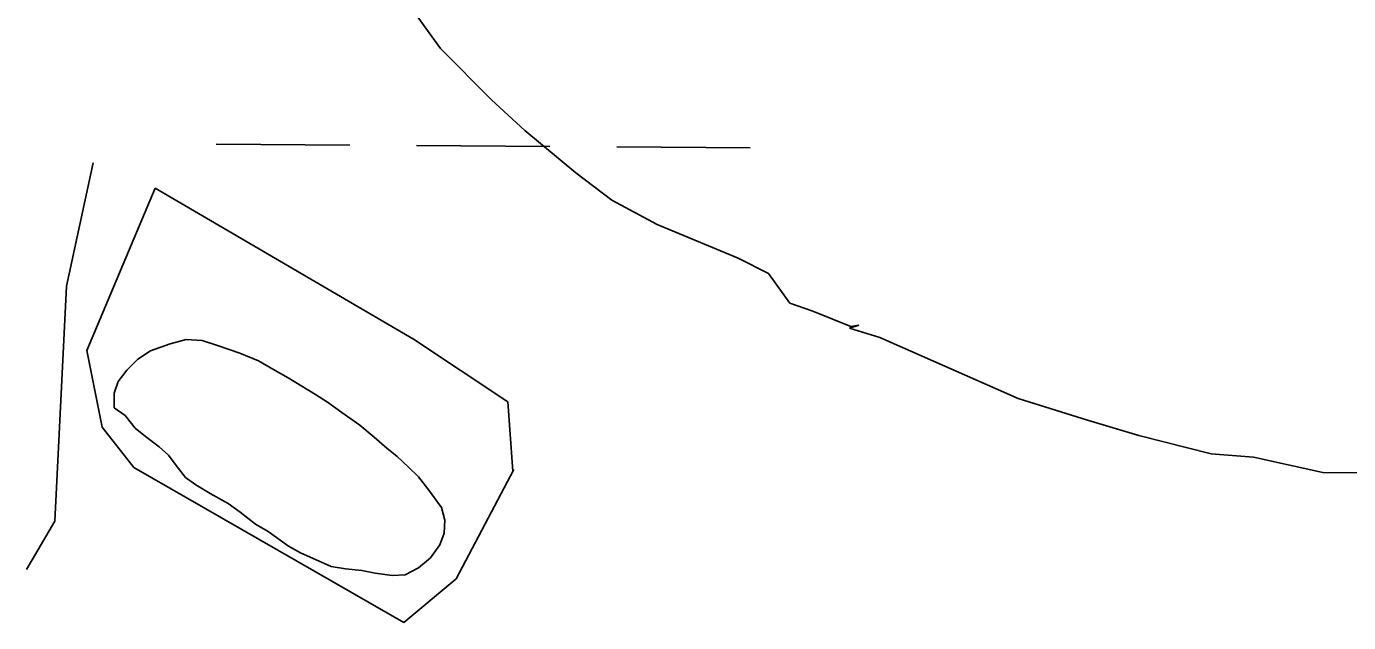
# Model space of a CAD drawing. Extents: x 3172231 to 3210228, y 940198 to 965780.
# Drawn here: x 3199158.4 to 3199475.3, y 948622.3 to 948765.1 of the extents above; entities that cross this region are included whole.
import ezdxf

# ---------------------------------------------------------------- set-up
doc = ezdxf.new("R2010")
doc.units = 0
for name, color, linetype in [('V-BORW-LINE', 7, 'Continuous'), ('V-ROAD-CNTR', 7, 'Continuous'), ('V-SITE-VEGE', 7, 'Continuous'), ('V-TOPO-SHOR', 7, 'Continuous'), ('V-WETL-SWMP', 7, 'Continuous')]:
    doc.layers.add(name, color=color, linetype=linetype)

msp = doc.modelspace()

# ---------------------------------------------------------------- linework, layer by layer
at = {"layer": 'V-BORW-LINE'}
for points in [[(3199172.889, 948687.423), (3199189.255, 948726.345)], [(3199189.255, 948726.345), (3199251.201, 948690.158)], [(3199251.201, 948690.158), (3199273.788, 948675.185)], [(3199176.56, 948669.1), (3199172.889, 948687.423)], [(3199273.788, 948675.185), (3199275.025, 948658.539)], [(3199184.153, 948659.401), (3199176.56, 948669.1)], [(3199248.861, 948622.289), (3199184.153, 948659.401)], [(3199275.249, 948658.966), (3199261.452, 948632.727)], [(3199261.452, 948632.727), (3199248.861, 948622.289)]]:
    msp.add_lwpolyline(points, dxfattribs=at)
at = {"layer": 'V-ROAD-CNTR'}
msp.add_lwpolyline([(3199174.411, 948732.424), (3199168.037, 948702.904), (3199165.214, 948646.545), (3199158.414, 948635.033)], dxfattribs=at)
at = {"layer": 'V-SITE-VEGE'}
for p, q in [((3199249.78, 948770.729), (3199257.683, 948759.838)), ((3199257.683, 948759.838), (3199269.918, 948747.478)), ((3199269.918, 948747.478), (3199277.837, 948740.204)), ((3199277.837, 948740.204), (3199290.082, 948730.015)), ((3199290.082, 948730.015), (3199298.729, 948723.459)), ((3199298.729, 948723.459), (3199309.551, 948717.619)), ((3199309.551, 948717.619), (3199329.041, 948709.562)), ((3199329.041, 948709.562), (3199336.256, 948705.906)), ((3199336.256, 948705.906), (3199341.381, 948698.769)), ((3199341.381, 948698.769), (3199346.871, 948696.909)), ((3199346.871, 948696.909), (3199356.022, 948693.198)), ((3199357.894, 948693.499), (3199355.721, 948692.787)), ((3199355.721, 948692.787), (3199362.944, 948690.581)), ((3199356.022, 948693.198), (3199357.894, 948693.499)), ((3199362.944, 948690.581), (3199396.144, 948675.942)), ((3199396.144, 948675.942), (3199412.755, 948670.793)), ((3199412.755, 948670.793), (3199425.035, 948667.115)), ((3199425.035, 948667.115), (3199442.374, 948662.685)), ((3199442.374, 948662.685), (3199452.497, 948661.911)), ((3199452.497, 948661.911), (3199469.116, 948658.208)), ((3199469.116, 948658.208), (3199479.967, 948658.153))]:
    msp.add_line(p, q, dxfattribs=at)
at = {"layer": 'V-TOPO-SHOR'}
msp.add_lwpolyline([(3199179.408, 948673.742), (3199182.061, 948671.913), (3199184.512, 948668.864), (3199186.959, 948666.83), (3199190.224, 948664.391), (3199192.468, 948662.357), (3199194.305, 948659.916), (3199196.552, 948657.069), (3199199, 948655.241), (3199202.467, 948653.211), (3199206.749, 948650.774), (3199209.606, 948648.74), (3199213.278, 948645.896), (3199216.338, 948644.069), (3199221.233, 948640.614), (3199224.088, 948638.99), (3199228.573, 948636.96), (3199231.428, 948635.744), (3199234.891, 948635.137), (3199238.763, 948634.738), (3199242.024, 948634.134), (3199246.099, 948633.53), (3199249.153, 948633.739), (3199252.411, 948635.375), (3199255.258, 948637.824), (3199257.494, 948640.884), (3199258.506, 948643.739), (3199258.705, 948646.795), (3199257.886, 948649.848), (3199254.617, 948654.323), (3199252.37, 948657.172), (3199249.921, 948659.611), (3199247.269, 948662.052), (3199244.819, 948664.084), (3199241.76, 948666.728), (3199238.29, 948669.572), (3199234.008, 948672.622), (3199230.541, 948675.059), (3199227.686, 948676.888), (3199224.421, 948678.917), (3199221.159, 948680.949), (3199217.489, 948682.981), (3199214.022, 948685.01), (3199209.536, 948686.835), (3199204.236, 948688.66), (3199200.566, 948689.874), (3199196.696, 948690.073), (3199192.827, 948689.047), (3199188.143, 948687.408), (3199185.092, 948685.365), (3199182.45, 948682.712), (3199180.416, 948680.06), (3199179.402, 948677.205), (3199179.408, 948673.742)], dxfattribs=at)
at = {"layer": 'V-WETL-SWMP'}
for p, q in [((3199203.898, 948736.904), (3199235.897, 948736.686)), ((3199251.897, 948736.577), (3199283.896, 948736.36)), ((3199299.896, 948736.251), (3199331.895, 948736.033)), ((3199192.827, 948689.046), (3199188.144, 948687.408)), ((3199196.695, 948690.072), (3199192.827, 948689.046)), ((3199200.566, 948689.875), (3199196.695, 948690.072)), ((3199204.236, 948688.66), (3199200.566, 948689.875)), ((3199209.536, 948686.836), (3199204.236, 948688.66)), ((3199185.092, 948685.365), (3199182.449, 948682.712)), ((3199188.144, 948687.408), (3199185.092, 948685.365)), ((3199214.021, 948685.011), (3199209.536, 948686.836)), ((3199217.488, 948682.98), (3199214.021, 948685.011)), ((3199182.449, 948682.712), (3199180.416, 948680.06)), ((3199221.158, 948680.949), (3199217.488, 948682.98)), ((3199180.416, 948680.06), (3199179.403, 948677.206)), ((3199224.421, 948678.918), (3199221.158, 948680.949)), ((3199227.685, 948676.887), (3199224.421, 948678.918)), ((3199179.403, 948677.206), (3199179.409, 948673.743)), ((3199230.54, 948675.059), (3199227.685, 948676.887)), ((3199179.409, 948673.743), (3199182.061, 948671.914)), ((3199234.008, 948672.621), (3199230.54, 948675.059)), ((3199238.291, 948669.573), (3199234.008, 948672.621)), ((3199182.061, 948671.914), (3199184.511, 948668.863)), ((3199184.511, 948668.863), (3199186.96, 948666.83)), ((3199241.76, 948666.727), (3199238.291, 948669.573)), ((3199186.96, 948666.83), (3199190.224, 948664.392)), ((3199244.82, 948664.084), (3199241.76, 948666.727)), ((3199190.224, 948664.392), (3199192.468, 948662.358)), ((3199247.269, 948662.052), (3199244.82, 948664.084)), ((3199192.468, 948662.358), (3199194.306, 948659.917)), ((3199194.306, 948659.917), (3199196.552, 948657.069)), ((3199249.922, 948659.612), (3199247.269, 948662.052)), ((3199252.371, 948657.172), (3199249.922, 948659.612)), ((3199196.552, 948657.069), (3199199, 948655.24)), ((3199254.617, 948654.324), (3199252.371, 948657.172)), ((3199199, 948655.24), (3199202.467, 948653.21)), ((3199202.467, 948653.21), (3199206.75, 948650.773)), ((3199257.885, 948649.848), (3199254.617, 948654.324)), ((3199206.75, 948650.773), (3199209.606, 948648.741)), ((3199258.705, 948646.794), (3199257.885, 948649.848)), ((3199209.606, 948648.741), (3199213.278, 948645.896)), ((3199258.507, 948643.738), (3199258.705, 948646.794)), ((3199213.278, 948645.896), (3199216.337, 948644.068)), ((3199216.337, 948644.068), (3199221.232, 948640.614)), ((3199257.494, 948640.884), (3199258.507, 948643.738)), ((3199221.232, 948640.614), (3199224.087, 948638.989)), ((3199255.258, 948637.824), (3199257.494, 948640.884)), ((3199224.087, 948638.989), (3199228.573, 948636.96)), ((3199252.411, 948635.374), (3199255.258, 948637.824)), ((3199228.573, 948636.96), (3199231.427, 948635.743)), ((3199231.427, 948635.743), (3199234.891, 948635.138)), ((3199234.891, 948635.138), (3199238.763, 948634.738)), ((3199238.763, 948634.738), (3199242.023, 948634.133)), ((3199242.023, 948634.133), (3199246.099, 948633.529)), ((3199249.154, 948633.738), (3199252.411, 948635.374)), ((3199246.099, 948633.529), (3199249.154, 948633.738))]:
    msp.add_line(p, q, dxfattribs=at)

doc.saveas('drawing.dxf')
